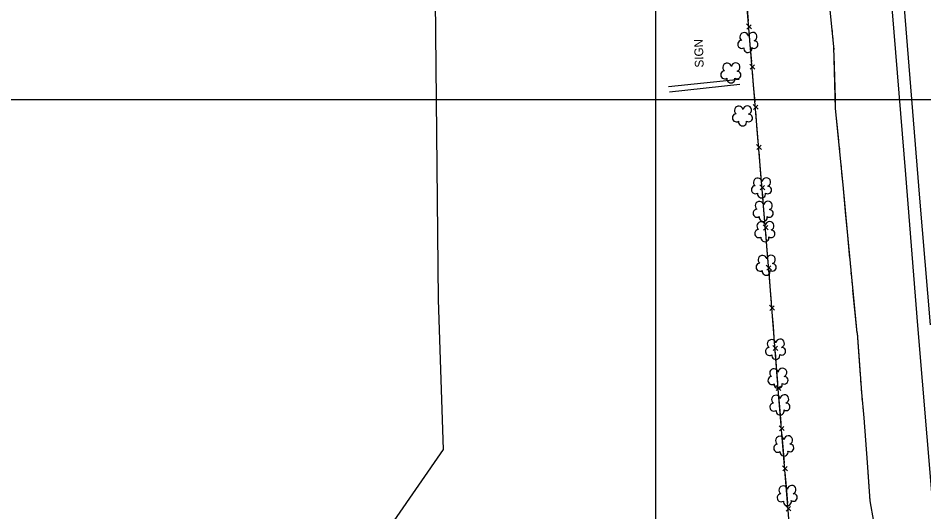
# Model space of a CAD drawing. Extents: x 353423 to 364002, y 127000 to 201942.
# Drawn here: x 360561 to 361185, y 136216 to 136556 of the extents above; entities that cross this region are included whole.
import ezdxf

# ---------------------------------------------------------------- set-up
doc = ezdxf.new("R2010")
doc.units = 0
for name, color, linetype in [('E_DTM_SlopeBottom', 7, 'Continuous'), ('E_DTM_SlopeTop', 7, 'Continuous'), ('E_FEN_Generic', 7, 'Continuous'), ('E_LAND_BrushLine', 7, 'Continuous'), ('E_LAND_TreeLine', 7, 'Continuous'), ('E_RDWY_Gravel', 7, 'Continuous'), ('E_STRUCT_WingWall', 7, 'Continuous')]:
    doc.layers.add(name, color=color, linetype=linetype)

msp = doc.modelspace()

# ---------------------------------------------------------------- linework, layer by layer
at = {"layer": 'E_DTM_SlopeBottom'}
for p, q in [((361065.94, 136548.59), (361062.42, 136552.01)), ((361062.71, 136548.49), (361065.63, 136551.52)), ((361068.22, 136520.92), (361064.7, 136524.35)), ((361064.99, 136520.83), (361067.91, 136523.86)), ((361070.51, 136493.26), (361066.99, 136496.68)), ((361067.28, 136493.16), (361070.2, 136496.2)), ((361072.79, 136465.6), (361069.27, 136469.02)), ((361069.56, 136465.5), (361072.48, 136468.54)), ((361075.08, 136437.93), (361071.56, 136441.36)), ((361071.85, 136437.84), (361074.77, 136440.87)), ((361077.36, 136410.27), (361073.84, 136413.7)), ((361074.14, 136410.17), (361077.05, 136413.21)), ((361079.65, 136382.61), (361076.13, 136386.03)), ((361076.42, 136382.51), (361079.34, 136385.55)), ((361081.85, 136354.96), (361078.35, 136358.39)), ((361078.63, 136354.87), (361081.56, 136357.89)), ((361084.01, 136327.32), (361080.51, 136330.76)), ((361080.78, 136327.24), (361083.71, 136330.26)), ((361086.16, 136299.69), (361082.66, 136303.13)), ((361082.93, 136299.61), (361085.86, 136302.63)), ((361088.44, 136272.08), (361084.92, 136275.49)), ((361085.21, 136271.98), (361088.12, 136275.01)), ((361090.72, 136244.45), (361087.21, 136247.87)), ((361087.5, 136244.36), (361090.41, 136247.39)), ((361093.01, 136216.83), (361089.49, 136220.25)), ((361089.79, 136216.74), (361092.7, 136219.77))]:
    msp.add_line(p, q, dxfattribs=at)
for points in [[(361078.84, 136371.43), (361060.48, 136593.56), (361052.3, 136699.04), (361041.36, 136822.69), (361031.11, 136944.69), (361025.92, 137014.75), (361012.56, 137173.02), (361003.52, 137290.69), (360992.59, 137420.57), (360990.67, 137446.21), (361011.69, 137476.37), (361056.66, 137540.58)], [(361063.77, 136553.83), (361062.84, 136565.07)], [(361065.12, 136537.4), (361064.31, 136547.29)], [(361066.05, 136526.16), (361065.12, 136537.4)], [(361067.41, 136509.74), (361066.59, 136519.63)], [(361068.34, 136498.5), (361067.41, 136509.74)], [(361069.69, 136482.08), (361068.88, 136491.97)], [(361070.62, 136470.84), (361069.69, 136482.08)], [(361071.98, 136454.42), (361071.16, 136464.3)], [(361072.91, 136443.18), (361071.98, 136454.42)], [(361074.27, 136426.75), (361073.45, 136436.64)], [(361075.19, 136415.51), (361074.27, 136426.75)], [(361076.55, 136399.09), (361075.73, 136408.98)], [(361077.48, 136387.85), (361076.55, 136399.09)], [(361078.84, 136371.43), (361078.02, 136381.32)], [(361179.68, 134651.3), (361166.39, 134806.99), (361158.74, 134894.14), (361136.34, 134895.54), (361134.55, 134950.77), (361126.32, 135054.7), (361114.2, 135203.52), (361104.71, 135318.32), (361093.67, 135450.78), (361097.97, 135515.33), (361103.53, 135593.67), (361108.33, 135665.43), (361113.08, 135736.3), (361116.54, 135794.42), (361117.86, 135889.54), (361114.92, 135934.71), (361108.41, 136004.36), (361101.52, 136090.97), (361093.32, 136192.14), (361084.56, 136297.93), (361078.84, 136371.43)], [(361079.71, 136360.2), (361078.84, 136371.43)], [(361080.99, 136343.8), (361080.22, 136353.67)], [(361081.86, 136332.57), (361080.99, 136343.8)], [(361083.14, 136316.16), (361082.37, 136326.04)], [(361084.01, 136304.93), (361083.14, 136316.16)], [(361085.34, 136288.53), (361084.56, 136297.93), (361084.52, 136298.4)], [(361086.27, 136277.31), (361085.34, 136288.53)], [(361087.62, 136260.91), (361086.81, 136270.78)], [(361088.55, 136249.69), (361087.62, 136260.91)], [(361089.91, 136233.29), (361089.09, 136243.16)], [(361090.84, 136222.07), (361089.91, 136233.29)]]:
    msp.add_lwpolyline(points, dxfattribs=at)
at = {"layer": 'E_DTM_SlopeTop'}
for points in [[(361122.28, 137540.4), (361121.14, 137496.85), (361121.06, 137462.34), (361120.9, 137430.35), (361120.73, 137394.18), (361120.76, 137367.31), (361121.41, 137323.72), (361121.99, 137291.3), (361122.99, 137245.41), (361124.38, 137203.93), (361125.64, 137169.52), (361127.87, 137123.19), (361130.28, 137080.81), (361133.06, 137035.47), (361136.08, 136993.61), (361139.01, 136952.67), (361143.71, 136896.06), (361150.4, 136813.95), (361152.38, 136790.15), (361159.6, 136703.67), (361165.66, 136628.79), (361174.18, 136522.98), (361181.57, 136432.06), (361188.85, 136344.99)], [(361157.86, 136619.43), (361166.09, 136518.28), (361171.83, 136448.4), (361180.1, 136344.37)], [(361180.1, 136344.37), (361189.81, 136229.58), (361199.72, 136110.86), (361208.14, 136005.52), (361214.77, 135923.19), (361223.46, 135820.12), (361232.49, 135708.36), (361242.15, 135589.45), (361253.1, 135457.7), (361263.61, 135332.47), (361273.94, 135202.44), (361280.22, 135131), (361284.54, 135078.79), (361290.37, 134998.42), (361295.75, 134914.37), (361301.58, 134822.33), (361308.19, 134716.23), (361311.76, 134662.41)]]:
    msp.add_lwpolyline(points, dxfattribs=at)
at = {"layer": 'E_FEN_Generic'}
for centre, radius, start, end in [((361060.87, 136543.08), 2.97, 11.04419, 232.27807), ((361066.72, 136543.24), 2.97, 288.69501, 171.66827), ((361059.25, 136537.96), 2.78, 94.01508, 301.78807), ((361063.46, 136535.15), 2.78, 170.69209, 11.70314), ((361067.74, 136537.81), 2.61, 233.40024, 91.33284), ((361049.15, 136522.14), 2.97, 11.04419, 232.27807), ((361055, 136522.3), 2.97, 288.69501, 171.66827), ((361047.52, 136517.02), 2.78, 94.01508, 301.78807), ((361056.01, 136516.87), 2.61, 233.40024, 91.33284), ((361051.73, 136514.21), 2.78, 170.69209, 11.70314), ((361057.14, 136492.54), 2.97, 11.04419, 232.27807), ((361063, 136492.7), 2.97, 288.69501, 171.66827), ((361055.52, 136487.42), 2.78, 94.01508, 301.78807), ((361064.01, 136487.27), 2.61, 233.40024, 91.33284), ((361059.73, 136484.61), 2.78, 170.69209, 11.70314), ((361070.27, 136443.01), 2.97, 11.04419, 232.27807), ((361076.12, 136443.16), 2.97, 288.69501, 171.66827), ((361068.64, 136437.89), 2.78, 94.01508, 301.78807), ((361077.13, 136437.74), 2.61, 233.40024, 91.33284), ((361071.45, 136426.86), 2.97, 11.04419, 232.27807), ((361072.85, 136435.08), 2.78, 170.69209, 11.70314), ((361077.3, 136427.01), 2.97, 288.69501, 171.66827), ((361069.83, 136421.73), 2.78, 94.01508, 301.78807), ((361078.32, 136421.58), 2.61, 233.40024, 91.33284), ((361074.04, 136418.92), 2.78, 170.69209, 11.70314), ((361072.58, 136412.85), 2.97, 11.04419, 232.27807), ((361078.43, 136413), 2.97, 288.69501, 171.66827), ((361070.95, 136407.72), 2.78, 94.01508, 301.78807), ((361075.16, 136404.91), 2.78, 170.69209, 11.70314), ((361079.44, 136407.57), 2.61, 233.40024, 91.33284), ((361073.47, 136389.74), 2.97, 11.04419, 232.27807), ((361079.32, 136389.9), 2.97, 288.69501, 171.66827), ((361071.84, 136384.62), 2.78, 94.01508, 301.78807), ((361080.33, 136384.47), 2.61, 233.40024, 91.33284), ((361076.05, 136381.81), 2.78, 170.69209, 11.70314), ((361079.75, 136331.75), 2.97, 13.19002, 234.4239), ((361085.59, 136332.12), 2.97, 290.84084, 173.81411), ((361078.32, 136326.57), 2.78, 96.16091, 303.9339), ((361082.63, 136323.92), 2.78, 172.83793, 13.84897), ((361086.81, 136326.73), 2.61, 235.54607, 93.47868), ((361081.42, 136311.73), 2.97, 13.19002, 234.4239), ((361087.27, 136312.1), 2.97, 290.84084, 173.81411), ((361079.99, 136306.55), 2.78, 96.16091, 303.9339), ((361088.48, 136306.72), 2.61, 235.54607, 93.47868), ((361084.3, 136303.9), 2.78, 172.83793, 13.84897), ((361082.74, 136293.47), 2.97, 13.19002, 234.4239), ((361088.59, 136293.85), 2.97, 290.84084, 173.81411), ((361081.31, 136288.29), 2.78, 96.16091, 303.9339), ((361085.62, 136285.64), 2.78, 172.83793, 13.84897), ((361089.8, 136288.46), 2.61, 235.54607, 93.47868), ((361085.41, 136265.19), 2.97, 13.19002, 234.4239), ((361091.25, 136265.56), 2.97, 290.84084, 173.81411), ((361083.98, 136260.01), 2.78, 96.16091, 303.9339), ((361092.47, 136260.18), 2.61, 235.54607, 93.47868), ((361088.29, 136257.36), 2.78, 172.83793, 13.84897), ((361087.75, 136231.05), 2.97, 13.19002, 234.4239), ((361093.6, 136231.43), 2.97, 290.84084, 173.81411), ((361086.32, 136225.87), 2.78, 96.16091, 303.9339), ((361094.81, 136226.04), 2.61, 235.54607, 93.47868), ((361090.63, 136223.22), 2.78, 172.83793, 13.84897)]:
    msp.add_arc(centre, radius, start, end, dxfattribs=at)
at = {"layer": 'E_LAND_BrushLine'}
for p, q in [((361057.53, 136513.79), (361008.88, 136508.71)), ((361057.97, 136510.26), (361009.44, 136505.13))]:
    msp.add_line(p, q, dxfattribs=at)
at = {"layer": 'E_LAND_TreeLine'}
for p, q in [((361000, 136000), (361000, 139000)), ((360000, 136500), (364000, 136500)), ((360000, 136500), (364000, 136500)), ((361000, 134500), (361000, 136500))]:
    msp.add_line(p, q, dxfattribs=at)
at = {"layer": 'E_RDWY_Gravel'}
for points in [[(360850.62, 136362.09), (360845.55, 136866.73), (360177.6, 137146.46), (360124.36, 138372.85)], [(360854.06, 136259.02), (360850.62, 136362.09)], [(360081.63, 134583.34), (360055.9, 135105.05), (360854.06, 136259.02)]]:
    msp.add_lwpolyline(points, dxfattribs=at)
at = {"layer": 'E_STRUCT_WingWall'}
for points in [[(361138.53, 136339.39), (361131.88, 136408.93), (361129, 136441.32), (361123.83, 136493.88), (361122.65, 136536.46), (361117.95, 136582.44)], [(361121, 136552.61), (361118.01, 136581.88)], [(361121.61, 136546.56), (361121.41, 136548.58)], [(361122.23, 136540.51), (361122.03, 136542.52)], [(361122.7, 136534.44), (361122.65, 136536.46), (361122.65, 136536.47)], [(361123.63, 136500.99), (361122.82, 136530.39)], [(361126.01, 136471.68), (361123.83, 136493.88), (361123.63, 136500.99)], [(361126.61, 136465.62), (361126.41, 136467.64)], [(361127.21, 136459.56), (361127.01, 136461.58)], [(361127.8, 136453.51), (361127.6, 136455.52)], [(361130.88, 136420.18), (361129, 136441.32), (361128.2, 136449.47)], [(361133.6, 136390.89), (361131.88, 136408.93), (361130.88, 136420.18)], [(361134.18, 136384.83), (361133.99, 136386.85)], [(361134.76, 136378.77), (361134.57, 136380.79)], [(361135.34, 136372.71), (361135.15, 136374.73)], [(361138.53, 136339.39), (361135.73, 136368.67)], [(361138.53, 136339.39), (361141.52, 136298.39), (361143.2, 136280.84), (361145.57, 136250.22), (361147.33, 136223.82), (361149.9, 136209.51)], [(361138.53, 136339.39), (361140.65, 136310.32)], [(361140.95, 136306.31), (361141.09, 136304.31)], [(361141.38, 136300.3), (361141.52, 136298.39), (361141.53, 136298.29)], [(361141.91, 136294.29), (361142.1, 136292.29)], [(361142.49, 136288.29), (361143.2, 136280.84), (361144.87, 136259.25)], [(361144.87, 136259.25), (361145.57, 136250.22), (361146.91, 136230.18)], [(361147.17, 136226.17), (361147.31, 136224.17)], [(361147.98, 136220.21), (361148.33, 136218.23)]]:
    msp.add_lwpolyline(points, dxfattribs=at)

# ---------------------------------------------------------------- texts
at = {"layer": 'E_LAND_BrushLine'}
msp.add_text('SIGN', height=6, rotation=91.92584, dxfattribs=at).set_placement((361033.02, 136522.13))

doc.saveas('drawing.dxf')
